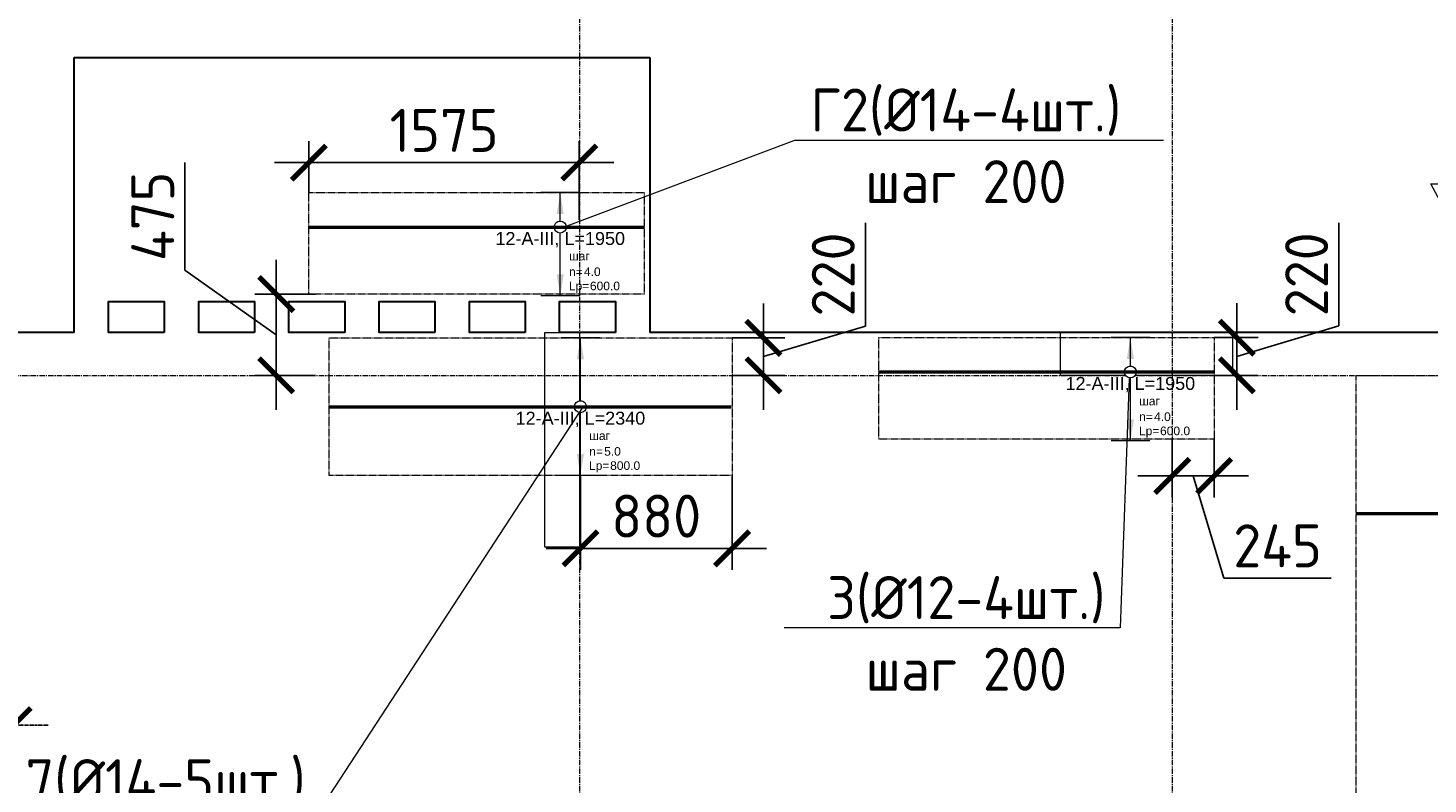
# Model space of a CAD drawing. Header units: millimetres. Extents: x -5898314 to 1055204, y -720802 to 1562611.
# Tile 289 of 362: x 13483 to 21628, y -30981 to -26584. Entities that reach past the tile are written whole.
import ezdxf
from ezdxf import colors
from ezdxf.entities.mleader import LeaderData, LeaderLine
from ezdxf.enums import TextEntityAlignment as Align
from ezdxf.math import Vec2, Vec3

# ---------------------------------------------------------------- set-up
doc = ezdxf.new("R2010")
doc.units = ezdxf.units.MM
doc.set_wipeout_variables(frame=1)
for name, pattern in [('01 Штриховая _4 мм_', [6, 3.5, -2.5]), ('______5', [1100, 800, -100, 100, -100]), ('CENTER2', [28.575, 19.05, -3.175, 3.175, -3.175]), ('DASHED', [7, 5, -2, 0]), ('GOST2.303 4', [7, 5, -2, 0]), ('осевая', [50.8, 31.75, -6.35, 6.35, -6.35])]:
    doc.linetypes.add(name, pattern=pattern)
for name, color, linetype, lineweight in [('907Сл Осевые', 1, 'Continuous', 0), ('АрмСтер', 2, 'Continuous', 50), ('контур распр. стерхней', 2, 'GOST2.303 4', 20), ('Осевая', 10, 'CENTER2', 20), ('Оси', 40, '______5', 18), ('Перекрытие ж_бетон', 1, 'Continuous', 30), ('подоснова', 151, 'Continuous', 5), ('РАЗМЕРЫ', 1, 'Continuous', 9)]:
    doc.layers.add(name, color=color, linetype=linetype, lineweight=lineweight)
doc.layers.add('АрмСтер_атрибуты', color=2, linetype='Continuous', lineweight=0, plot=False)
doc.layers.add('Колонна_ бетон', color=7, linetype='Continuous', lineweight=50, true_color=0xb4b496)
doc.styles.add('GOST-2.304_Type-B', font='GOST_Common.ttf')
doc.styles.get("Standard").update_dxf_attribs({"font": 'arial.ttf'})
doc.styles.add('Аннотативный', font='arial.ttf')
doc.dimstyles.new('СПДС', dxfattribs={"dimscale": 100, "dimtxt": 2.5, "dimasz": 2, "dimexe": 1.25, "dimexo": 0, "dimtad": 1, "dimdec": 0, "dimrnd": 5, "dimtxsty": 'GOST-2.304_Type-B', "dimblk": 'ARCHTICK', "dimcen": 2.5, "dimdle": 2, "dimclrd": 1, "dimclre": 1, "dimclrt": 1, "dimadec": 0, "dimazin": 2, "dimtfac": 0.75, "dimtdec": 0, "dimtmove": 1, "dimatfit": 3, "dimfxl": 1, "dimtfillclr": 256, "dimtolj": 1, "dimarcsym": 1})

# ---------------------------------------------------------------- blocks, each defined once
blk = doc.blocks.new('подложка стн 1-го этажа')
at = {"layer": 'Колонна_ бетон', "color": 252, "linetype": 'DASHED', "lineweight": 0, "ltscale": 0.5, "true_color": 0x939598, "transparency": 33554687}
for points, elevation in [([(21193.9, 26361.8), (21393.9, 26361.8), (21393.9, 25111.8), (21193.9, 25111.8)], -560), ([(21193.9, 26361.8), (21393.9, 26361.8), (21393.9, 25111.8), (21193.9, 25111.8)], -560), ([(24193.8, 26361.8), (25193.8, 26361.8), (25193.8, 26111.8), (24193.8, 26111.8)], -360), ([(24193.8, 26361.8), (25193.8, 26361.8), (25193.8, 26111.8), (24193.8, 26111.8)], -360), ([(24193.9, 26361.8), (25193.9, 26361.8), (25193.9, 26111.8), (24193.9, 26111.8)], -560), ([(24193.9, 26361.8), (25193.9, 26361.8), (25193.9, 26111.8), (24193.9, 26111.8)], -560)]:
    blk.add_lwpolyline(points, close=True, dxfattribs=dict(at, elevation=elevation))
blk = doc.blocks.new('оси блок 2')
at = {"layer": 'Оси', "color": 16, "linetype": 'осевая', "lineweight": 0, "transparency": 33554687}
for p, q in [((-72354.7, -322543), (-72354.7, -347914.1)), ((-68904.7, -322543), (-68904.7, -347914.1)), ((-89822.3, -326301.3), (-37238.5, -326301.3))]:
    blk.add_line(p, q, dxfattribs=at)
blk = doc.blocks.new('_None')
blk = doc.blocks.new('*U1301')
at = {"layer": 'РАЗМЕРЫ'}
for p, q in [((112.5, 800), (-112.5, 800)), ((112.5, -5600), (-112.5, -5600))]:
    blk.add_line(p, q, dxfattribs=at)
at = {"layer": 'РАЗМЕРЫ', "ltscale": 15}
blk.add_line((0, -5600), (0, 800), dxfattribs=at)
at = {"layer": 'РАЗМЕРЫ'}
for points in [[(0, 800), (20.9, 674.8), (-20.9, 674.8)], [(0, -5600), (20.9, -5474.8), (-20.9, -5474.8)]]:
    blk.add_solid(points, dxfattribs=at)
at = {"layer": 'АрмСтер_атрибуты', "color": 215, "ltscale": 15, "style": 'Аннотативный'}
for s, p in [('шаг', (51.4, -194.2)), ('Lр=', (50.2, -367.8)), ('n=', (51.4, -285.1))]:
    blk.add_text(s, height=50, dxfattribs=at).set_placement(p)
at = {"layer": 'АрмСтер_атрибуты', "style": 'Аннотативный', "flags": 8}
blk.add_attdef('ПОЗ', (110, 29.6), '', height=75, dxfattribs=at)
at = {"layer": 'АрмСтер_атрибуты', "flags": 9}
for tag, p in [('МАССА', (-1033.5, -210.5)), ('ОБОЗНАЧЕНИЕ', (-1033.5, -324.4))]:
    blk.add_attdef(tag, p, '', height=75, dxfattribs=at)
at = {"layer": 'АрмСтер_атрибуты', "color": 215, "style": 'Аннотативный'}
for tag, p, flags in [('ШАГ', (190.9, -194.2), 10), ('КОЛ', (138, -285.1), 8), ('ШИРИНА', (172.9, -367.8), 8)]:
    blk.add_attdef(tag, p, '', height=50, dxfattribs=dict(at, flags=flags))
at = {"linetype": 'Continuous', "lineweight": 0}
blk.add_wipeout([(35, 0), (28.3, 20.6), (10.8, 33.3), (-10.8, 33.3), (-28.3, 20.6), (-35, 0), (-28.3, -20.6), (-10.8, -33.3), (10.8, -33.3), (28.3, -20.6)], dxfattribs=at)
at = {"color": 0, "linetype": 'ByBlock', "lineweight": -2, "ltscale": 100}
blk.add_line((-1462.5, 0), (487.5, 0), dxfattribs=at)
at = {"layer": 'РАЗМЕРЫ'}
blk.add_circle((0, 0), 35, dxfattribs=at)
at = {"layer": 'АрмСтер_атрибуты', "style": 'Аннотативный', "flags": 8}
blk.add_attdef('НАИМЕНОВАНИЕ', text='', height=75, dxfattribs=at).set_placement((0, -29.3), align=Align.TOP_CENTER)
blk = doc.blocks.new('*U1025')
at = {"layer": 'РАЗМЕРЫ'}
for p, q in [((112.5, 400), (-112.5, 400)), ((112.5, -400), (-112.5, -400))]:
    blk.add_line(p, q, dxfattribs=at)
at = {"layer": 'РАЗМЕРЫ', "ltscale": 15}
blk.add_line((0, -400), (0, 400), dxfattribs=at)
at = {"layer": 'РАЗМЕРЫ'}
for points in [[(0, 400), (20.9, 274.8), (-20.9, 274.8)], [(0, -400), (20.9, -274.8), (-20.9, -274.8)]]:
    blk.add_solid(points, dxfattribs=at)
at = {"layer": 'АрмСтер_атрибуты', "color": 215, "ltscale": 15, "style": 'Аннотативный'}
for s, p in [('шаг', (51.4, -194.2)), ('Lр=', (50.2, -367.8)), ('n=', (51.4, -285.1))]:
    blk.add_text(s, height=50, dxfattribs=at).set_placement(p)
at = {"layer": 'АрмСтер_атрибуты', "style": 'Аннотативный', "flags": 8}
blk.add_attdef('ПОЗ', (110, 29.6), '', height=75, dxfattribs=at)
at = {"layer": 'АрмСтер_атрибуты', "color": 215, "style": 'Аннотативный'}
for tag, p, flags in [('ШАГ', (190.9, -194.2), 10), ('КОЛ', (138, -285.1), 8), ('ШИРИНА', (172.9, -367.8), 8)]:
    blk.add_attdef(tag, p, '', height=50, dxfattribs=dict(at, flags=flags))
at = {"layer": 'АрмСтер_атрибуты', "flags": 9}
for tag, p in [('МАССА', (-1033.5, -810.5)), ('ОБОЗНАЧЕНИЕ', (-1033.5, -924.4))]:
    blk.add_attdef(tag, p, '', height=75, dxfattribs=at)
at = {"linetype": 'Continuous', "lineweight": 0}
blk.add_wipeout([(35, 0), (28.3, 20.6), (10.8, 33.3), (-10.8, 33.3), (-28.3, 20.6), (-35, 0), (-28.3, -20.6), (-10.8, -33.3), (10.8, -33.3), (28.3, -20.6)], dxfattribs=at)
at = {"color": 0, "linetype": 'ByBlock', "lineweight": -2, "ltscale": 100}
blk.add_line((-1462.5, 0), (877.5, 0), dxfattribs=at)
at = {"layer": 'РАЗМЕРЫ'}
blk.add_circle((0, 0), 35, dxfattribs=at)
at = {"layer": 'АрмСтер_атрибуты', "style": 'Аннотативный', "flags": 8}
blk.add_attdef('НАИМЕНОВАНИЕ', text='', height=75, dxfattribs=at).set_placement((0, -29.3), align=Align.TOP_CENTER)
blk = doc.blocks.new('*U106')
at = {"layer": 'РАЗМЕРЫ'}
for p, q in [((112.5, 200), (-112.5, 200)), ((112.5, -400), (-112.5, -400))]:
    blk.add_line(p, q, dxfattribs=at)
at = {"layer": 'РАЗМЕРЫ', "ltscale": 15}
blk.add_line((0, -400), (0, 200), dxfattribs=at)
at = {"layer": 'РАЗМЕРЫ'}
for points in [[(0, 200), (20.9, 74.8), (-20.9, 74.8)], [(0, -400), (20.9, -274.8), (-20.9, -274.8)]]:
    blk.add_solid(points, dxfattribs=at)
at = {"layer": 'АрмСтер_атрибуты', "color": 215, "ltscale": 15, "style": 'Аннотативный'}
for s, p in [('шаг', (51.4, -194.2)), ('Lр=', (50.2, -367.8)), ('n=', (51.4, -285.1))]:
    blk.add_text(s, height=50, dxfattribs=at).set_placement(p)
at = {"layer": 'АрмСтер_атрибуты', "style": 'Аннотативный', "flags": 8}
blk.add_attdef('ПОЗ', (110, 29.6), '', height=75, dxfattribs=at)
at = {"layer": 'АрмСтер_атрибуты', "color": 215, "style": 'Аннотативный'}
for tag, p, flags in [('ШАГ', (190.9, -194.2), 10), ('КОЛ', (138, -285.1), 8), ('ШИРИНА', (172.9, -367.8), 8)]:
    blk.add_attdef(tag, p, '', height=50, dxfattribs=dict(at, flags=flags))
at = {"layer": 'АрмСтер_атрибуты', "flags": 9}
for tag, p in [('МАССА', (-1033.5, -1010.5)), ('ОБОЗНАЧЕНИЕ', (-1033.5, -1124.4))]:
    blk.add_attdef(tag, p, '', height=75, dxfattribs=at)
at = {"linetype": 'Continuous', "lineweight": 0}
blk.add_wipeout([(35, 0), (28.3, 20.6), (10.8, 33.3), (-10.8, 33.3), (-28.3, 20.6), (-35, 0), (-28.3, -20.6), (-10.8, -33.3), (10.8, -33.3), (28.3, -20.6)], dxfattribs=at)
at = {"color": 0, "linetype": 'ByBlock', "lineweight": -2, "ltscale": 100}
blk.add_line((-1462.5, 0), (487.5, 0), dxfattribs=at)
at = {"layer": 'РАЗМЕРЫ'}
blk.add_circle((0, 0), 35, dxfattribs=at)
at = {"layer": 'АрмСтер_атрибуты', "style": 'Аннотативный', "flags": 8}
blk.add_attdef('НАИМЕНОВАНИЕ', text='', height=75, dxfattribs=at).set_placement((0, -29.3), align=Align.TOP_CENTER)
blk = doc.blocks.new('_ArchTick')
at = {"color": 0, "linetype": 'ByBlock', "const_width": 0.15}
blk.add_lwpolyline([(-0.5, -0.5), (0.5, 0.5)], dxfattribs=at)
blk = doc.blocks.new('*D1358')
at = {"layer": '907Сл Осевые', "color": 1, "lineweight": -2, "transparency": 16777216}
for p, q in [((18355.4, -28317.3), (18355.4, -27717.3)), ((17761.7, -28804.3), (17761.7, -28186.5)), ((17761.7, -28495.4), (18355.4, -28317.3)), ((17578.8, -28386.5), (17886.7, -28386.5)), ((17578.8, -28604.3), (17886.7, -28604.3))]:
    blk.add_line(p, q, dxfattribs=at)
at = {"layer": 'DEFPOINTS', "color": 0, "lineweight": 0, "transparency": 16777216}
for p in [(17578.8, -28386.5), (17761.7, -28386.5), (17578.8, -28604.3, 200)]:
    blk.add_point(p, dxfattribs=at)
at = {"layer": '907Сл Осевые', "color": 1, "lineweight": -2, "transparency": 16777216, "xscale": 200, "yscale": 200, "zscale": 200}
for p, rotation in [((17761.7, -28386.5), 90), ((17761.7, -28604.3), 270)]:
    blk.add_blockref('_ArchTick', p, dxfattribs=dict(at, rotation=rotation))
at = {"layer": '907Сл Осевые', "color": 1, "lineweight": 0, "transparency": 16777216, "insert": (18167.9, -28017.3), "char_height": 250, "attachment_point": 5, "rotation": 90, "style": 'GOST-2.304_Type-B'}
blk.add_mtext('\\A1;220', dxfattribs=at)
blk = doc.blocks.new('*D1359')
at = {"layer": '907Сл Осевые', "color": 1, "lineweight": -2, "transparency": 16777216}
for p, q in [((21109.5, -28316.3), (21109.5, -27716.3)), ((20515.8, -28804.3), (20515.8, -28184.6)), ((20515.8, -28494.4), (21109.5, -28316.3)), ((20384, -28384.6), (20640.8, -28384.6)), ((20384, -28604.3), (20640.8, -28604.3))]:
    blk.add_line(p, q, dxfattribs=at)
at = {"layer": 'DEFPOINTS', "color": 0, "lineweight": 0, "transparency": 16777216}
for p in [(20384, -28384.6), (20515.8, -28384.6), (20384, -28604.3)]:
    blk.add_point(p, dxfattribs=at)
at = {"layer": '907Сл Осевые', "color": 1, "lineweight": -2, "transparency": 16777216, "xscale": 200, "yscale": 200, "zscale": 200}
for p, rotation in [((20515.8, -28384.6), 90), ((20515.8, -28604.3), 270)]:
    blk.add_blockref('_ArchTick', p, dxfattribs=dict(at, rotation=rotation))
at = {"layer": '907Сл Осевые', "color": 1, "lineweight": 0, "transparency": 16777216, "insert": (20922, -28016.3), "char_height": 250, "attachment_point": 5, "rotation": 90, "style": 'GOST-2.304_Type-B'}
blk.add_mtext('\\A1;220', dxfattribs=at)
blk = doc.blocks.new('*D1419')
at = {"layer": '907Сл Осевые', "color": 1, "lineweight": -2, "transparency": 16777216}
for p, q in [((15116.8, -27541.5), (15116.8, -27241.7)), ((16690.4, -27699.4), (16690.4, -27241.7)), ((16890.4, -27366.7), (14916.8, -27366.7))]:
    blk.add_line(p, q, dxfattribs=at)
at = {"layer": 'DEFPOINTS', "color": 0, "lineweight": 0, "transparency": 16777216}
for p in [(15116.8, -27366.7), (15116.8, -27541.5, -43150), (16690.4, -27699.4, 200)]:
    blk.add_point(p, dxfattribs=at)
at = {"layer": '907Сл Осевые', "color": 1, "lineweight": -2, "transparency": 16777216, "xscale": 200, "yscale": 200, "zscale": 200, "rotation": 180}
blk.add_blockref('_ArchTick', (15116.8, -27366.7), dxfattribs=at)
at = {"layer": '907Сл Осевые', "color": 1, "lineweight": -2, "transparency": 16777216, "xscale": 200, "yscale": 200, "zscale": 200}
blk.add_blockref('_ArchTick', (16690.4, -27366.7), dxfattribs=at)
at = {"layer": '907Сл Осевые', "color": 1, "lineweight": 0, "transparency": 16777216, "insert": (15903.6, -27179.2), "char_height": 250, "attachment_point": 5, "style": 'GOST-2.304_Type-B'}
blk.add_mtext('\\A1;1575', dxfattribs=at)
blk = doc.blocks.new('*D1420')
at = {"layer": '907Сл Осевые', "color": 1, "lineweight": -2, "transparency": 16777216}
for p, q in [((14395.9, -27991.7), (14395.9, -27366.7)), ((14927.1, -28804.3), (14927.1, -27931.6)), ((14927.1, -28367.9), (14395.9, -27991.7)), ((15155, -28131.6), (14802.1, -28131.6)), ((15155, -28604.3), (14802.1, -28604.3))]:
    blk.add_line(p, q, dxfattribs=at)
at = {"layer": 'DEFPOINTS', "color": 0, "lineweight": 0, "transparency": 16777216}
for p in [(14927.1, -28131.6), (15155, -28131.6, -43150), (15155, -28604.3, 200)]:
    blk.add_point(p, dxfattribs=at)
at = {"layer": '907Сл Осевые', "color": 1, "lineweight": -2, "transparency": 16777216, "xscale": 200, "yscale": 200, "zscale": 200}
for p, rotation in [((14927.1, -28131.6), 90), ((14927.1, -28604.3), 270)]:
    blk.add_blockref('_ArchTick', p, dxfattribs=dict(at, rotation=rotation))
at = {"layer": '907Сл Осевые', "color": 1, "lineweight": 0, "transparency": 16777216, "insert": (14208.4, -27679.2), "char_height": 250, "attachment_point": 5, "rotation": 90, "style": 'GOST-2.304_Type-B'}
blk.add_mtext('\\A1;475', dxfattribs=at)
blk = doc.blocks.new('*D1423')
at = {"layer": '907Сл Осевые', "color": 1, "lineweight": -2, "transparency": 16777216}
for p, q in [((20140.4, -28974.7), (20140.4, -29314.6)), ((20383.9, -28974.7), (20383.9, -29314.6)), ((19940.4, -29189.6), (20583.9, -29189.6)), ((20262.2, -29189.6), (20440.3, -29783.4)), ((20440.3, -29783.4), (21065.3, -29783.4))]:
    blk.add_line(p, q, dxfattribs=at)
at = {"layer": 'DEFPOINTS', "color": 0, "lineweight": 0, "transparency": 16777216}
for p in [(20140.4, -28974.7, 200), (20383.9, -28974.7), (20383.9, -29189.6)]:
    blk.add_point(p, dxfattribs=at)
at = {"layer": '907Сл Осевые', "color": 1, "lineweight": -2, "transparency": 16777216, "xscale": 200, "yscale": 200, "zscale": 200, "rotation": 180}
blk.add_blockref('_ArchTick', (20140.4, -29189.6), dxfattribs=at)
at = {"layer": '907Сл Осевые', "color": 1, "lineweight": -2, "transparency": 16777216, "xscale": 200, "yscale": 200, "zscale": 200}
blk.add_blockref('_ArchTick', (20383.9, -29189.6), dxfattribs=at)
at = {"layer": '907Сл Осевые', "color": 1, "lineweight": 0, "transparency": 16777216, "insert": (20752.8, -29595.9), "char_height": 250, "attachment_point": 5, "style": 'GOST-2.304_Type-B'}
blk.add_mtext('\\A1;245', dxfattribs=at)
blk = doc.blocks.new('*D1429')
at = {"layer": '907Сл Осевые', "color": 1, "lineweight": -2, "transparency": 16777216}
for p, q in [((16696.8, -29186.5), (16696.8, -29735.6)), ((17578.8, -29186.5), (17578.8, -29735.6)), ((16496.8, -29610.6), (17778.8, -29610.6))]:
    blk.add_line(p, q, dxfattribs=at)
at = {"layer": 'DEFPOINTS', "color": 0, "lineweight": 0, "transparency": 16777216}
for p in [(16696.8, -29186.5), (17578.8, -29186.5), (17578.8, -29610.6)]:
    blk.add_point(p, dxfattribs=at)
at = {"layer": '907Сл Осевые', "color": 1, "lineweight": -2, "transparency": 16777216, "xscale": 200, "yscale": 200, "zscale": 200, "rotation": 180}
blk.add_blockref('_ArchTick', (16696.8, -29610.6), dxfattribs=at)
at = {"layer": '907Сл Осевые', "color": 1, "lineweight": -2, "transparency": 16777216, "xscale": 200, "yscale": 200, "zscale": 200}
blk.add_blockref('_ArchTick', (17578.8, -29610.6), dxfattribs=at)
at = {"layer": '907Сл Осевые', "color": 1, "lineweight": 0, "transparency": 16777216, "insert": (17137.8, -29423.1), "char_height": 250, "attachment_point": 5, "style": 'GOST-2.304_Type-B'}
blk.add_mtext('\\A1;880', dxfattribs=at)
blk = doc.blocks.new('*D1432')
at = {"layer": 'DEFPOINTS', "color": 0, "lineweight": 0, "transparency": 16777216}
for p in [(12090.7, -30183.7), (13399.3, -30183.7), (13399.3, -30638.6)]:
    blk.add_point(p, dxfattribs=at)
at = {"layer": 'Осевая', "color": 1, "lineweight": -2, "transparency": 16777216}
for p, q in [((12090.7, -30183.7), (12090.7, -30763.6)), ((13399.3, -30183.7), (13399.3, -30763.6)), ((11890.7, -30638.6), (13599.3, -30638.6))]:
    blk.add_line(p, q, dxfattribs=at)
at = {"layer": 'Осевая', "color": 1, "lineweight": -2, "transparency": 16777216, "xscale": 200, "yscale": 200, "zscale": 200, "rotation": 180}
blk.add_blockref('_ArchTick', (12090.7, -30638.6), dxfattribs=at)
at = {"layer": 'Осевая', "color": 1, "lineweight": -2, "transparency": 16777216, "xscale": 200, "yscale": 200, "zscale": 200}
blk.add_blockref('_ArchTick', (13399.3, -30638.6), dxfattribs=at)
at = {"layer": 'Осевая', "color": 1, "lineweight": 0, "transparency": 16777216, "insert": (12745, -30451.1), "char_height": 250, "attachment_point": 5, "style": 'GOST-2.304_Type-B'}
blk.add_mtext('\\A1;1310', dxfattribs=at)

msp = doc.modelspace()

# ---------------------------------------------------------------- linework, layer by layer
at = {"layer": 'контур распр. стерхней', "linetype": '01 Штриховая _4 мм_'}
for points, elevation in [([(17066.76, -28131.58), (15116.76, -28131.58), (15116.77, -27541.46), (17066.77, -27541.46)], -43150), ([(23160.89, -35010.7), (21210.89, -35010.7), (21210.9, -28605.09), (23160.9, -28605.09)], 43150)]:
    msp.add_lwpolyline(points, close=True, dxfattribs=dict(at, elevation=elevation))
for points in [[(17578.82, -29186.51), (15234.27, -29186.51), (15234.28, -28386.51), (17578.83, -28386.51)], [(20383.95, -28974.69), (18433.95, -28974.69), (18433.96, -28384.57), (20383.96, -28384.57)]]:
    msp.add_lwpolyline(points, close=True, dxfattribs=at)
at = {"layer": 'Перекрытие ж_бетон'}
for p, q in [((13750.67, -26754.44), (17100.67, -26754.44)), ((13750.67, -28354.44), (13750.67, -26754.44)), ((17100.67, -26754.44), (17100.67, -28354.44))]:
    msp.add_line(p, q, dxfattribs=at)
for points, elevation in [([(14275.65, -28354.44), (13950.65, -28354.44), (13950.65, -28174.44), (14275.65, -28174.44)], 0.02), ([(14800.73, -28354.44), (14475.73, -28354.44), (14475.73, -28174.44), (14800.73, -28174.44)], -0.07), ([(15325.63, -28354.44), (15000.63, -28354.44), (15000.63, -28174.44), (15325.63, -28174.44)], 0.04), ([(15850.61, -28354.44), (15525.61, -28354.44), (15525.61, -28174.44), (15850.61, -28174.44)], 0.05), ([(16375.6, -28354.44), (16050.6, -28354.44), (16050.6, -28174.44), (16375.6, -28174.44)], 0.07), ([(16900.59, -28354.44), (16575.59, -28354.44), (16575.59, -28174.44), (16900.59, -28174.44)], 0.09)]:
    msp.add_lwpolyline(points, close=True, dxfattribs=dict(at, elevation=elevation))
for points in [[(13750.67, -28354.44), (13750.67, -28354.44), (3090.67, -28354.44), (3090.67, -45254.44)], [(23190.67, -28354.44), (17100.67, -28354.44)]]:
    msp.add_lwpolyline(points, dxfattribs=at)

# ---------------------------------------------------------------- block references
msp.add_blockref('подложка стн 1-го этажа', (-4703.26, -54716.23, 560), dxfattribs=at)
at = {"layer": 'подоснова', "color": 6, "ltscale": 0.3}
msp.add_blockref('оси блок 2', (89045.38, 297696.88), dxfattribs=at)

# ---------------------------------------------------------------- dimensions: what is measured, and where the dimension line sits
at = {"layer": 'Осевая', "color": 4, "lineweight": 0}
dim = msp.add_linear_dim(base=(13399.33, -30638.64), p1=(12090.67, -30183.69), p2=(13399.33, -30183.7), dimstyle='СПДС', override={"dimtxt": 2.5}, dxfattribs=at)
dim.commit()
dim.dimension.update_dxf_attribs({"geometry": '*D1432', "text_midpoint": (12745, -30451.14)})

# ---------------------------------------------------------------- leaders
at = {"layer": 'подоснова', "color": 2, "lineweight": 0, "ltscale": 0.3}
ml = msp.add_multileader_mtext('Standard', dxfattribs=at)
ml.set_content('Г2(%%C14-4шт.)\\Pшаг 200', color=2, style='GOST-2.304_Type-B')
ml.set_leader_properties(color=256, linetype='ByLayer', lineweight=15)
ml.set_arrow_properties(name='NONE')
ml.build(insert=Vec2(0, 0))
ml.multileader.update_dxf_attribs({"text_left_attachment_type": 6, "text_right_attachment_type": 6, "dogleg_length": 0.1, "arrow_head_size": 18})
ctx = ml.context
ctx.base_point, ctx.char_height, ctx.arrow_head_size, ctx.landing_gap_size, ctx.plane_origin = Vec3(17944.15, -27235.62), 250, 18, 20, Vec3(8662.45, -22504.07)
ctx.left_attachment, ctx.right_attachment, ctx.text_align_type = 6, 6, 1
notes = []
notes.append((ctx, [(0, (1, 1, 0), (17944.05, -27235.62), (1, 0), 0.1, [(0, [(16587.78, -27745.94)], 0, [])])]))
ctx.mtext.insert, ctx.mtext.alignment, ctx.mtext.flow_direction = Vec3(18939.15, -26935.62), 2, 5
ml = msp.add_multileader_mtext('Standard', dxfattribs=at)
ml.set_content('Г1(%%C12-33шт.)\\Pшаг 200', color=2, style='GOST-2.304_Type-B')
ml.set_leader_properties(color=256, linetype='ByLayer', lineweight=15)
ml.set_arrow_properties(name='NONE')
ml.build(insert=Vec2(0, 0))
ml.multileader.update_dxf_attribs({"text_left_attachment_type": 6, "text_right_attachment_type": 6, "dogleg_length": 0.1, "arrow_head_size": 18})
ctx = ml.context
ctx.base_point, ctx.char_height, ctx.arrow_head_size, ctx.landing_gap_size, ctx.plane_origin = Vec3(21644.33, -27490.36), 250, 18, 20, Vec3(12902.03, -22758.81)
ctx.left_attachment, ctx.right_attachment, ctx.text_align_type = 6, 6, 1
notes.append((ctx, [(0, (1, 1, 0), (21644.23, -27490.36), (1, 0), 0.1, [(0, [(22673.4, -29408.31)], 0, [])])]))
ctx.mtext.insert, ctx.mtext.alignment, ctx.mtext.flow_direction = Vec3(22676.83, -27190.36), 2, 5
at = {"layer": 'подоснова', "color": 4, "lineweight": 0, "ltscale": 0.3}
ml = msp.add_multileader_mtext('Standard', dxfattribs=at)
ml.set_content('3(%%C12-4шт.)\\Pшаг 200', color=4, style='GOST-2.304_Type-B')
ml.set_leader_properties(color=256, linetype='ByLayer', lineweight=15)
ml.set_arrow_properties(name='NONE')
ml.build(insert=Vec2(0, 0))
ml.multileader.update_dxf_attribs({"text_left_attachment_type": 6, "text_right_attachment_type": 6, "dogleg_length": 0.1, "arrow_head_size": 18})
ctx = ml.context
ctx.base_point, ctx.char_height, ctx.arrow_head_size, ctx.landing_gap_size, ctx.plane_origin = Vec3(18046.98, -30072.01, 43150), 250, 18, 20, Vec3(10007.07, -25340.47, 43150)
ctx.left_attachment, ctx.right_attachment, ctx.text_align_type = 6, 6, 1
notes.append((ctx, [(1, (1, 1, 0), (19837.08, -30072.01, 43150), (-1, 0), 0.1, [(0, [(19889.24, -28622.74, 43150)], 0, [])])]))
ctx.mtext.insert, ctx.mtext.alignment, ctx.mtext.flow_direction = Vec3(18941.98, -29772.01, 43150), 2, 5
for ctx, leaders in notes:
    for number, flags, end, landing, length, lines in leaders:
        leader = LeaderData()
        leader.index, (leader.has_last_leader_line, leader.has_dogleg_vector, leader.attachment_direction) = number, flags
        leader.last_leader_point, leader.dogleg_vector, leader.dogleg_length = Vec3(end), Vec3(landing), length
        for number, points, colour, breaks in lines:
            line = LeaderLine()
            line.index, line.vertices, line.color, line.breaks = number, Vec3.list(points), colors.encode_raw_color(colour), breaks
            leader.lines.append(line)
        ctx.leaders.append(leader)

# ---------------------------------------------------------------- next in the draw order: block references
at = {"layer": 'АрмСтер', "ltscale": 15}
ref = msp.add_blockref('*U106', (16579.27, -27741.46, -43150), dxfattribs=at)
ref.add_attrib('НАИМЕНОВАНИЕ', '12-A-III, L=1950', dxfattribs={"layer": 'АрмСтер_атрибуты', "height": 75, "style": 'Аннотативный', "flags": 8}).set_placement((16579.27, -27770.8, -43150), align=Align.TOP_CENTER)
ref.add_attrib('КОЛ', '4.0', (16717.32, -28026.58, -43150), dxfattribs={"layer": 'АрмСтер_атрибуты', "color": 215, "height": 50, "style": 'Аннотативный', "flags": 8})
ref.add_attrib('ШИРИНА', '600.0', (16752.16, -28109.26, -43150), dxfattribs={"layer": 'АрмСтер_атрибуты', "color": 215, "height": 50, "style": 'Аннотативный', "flags": 8})
ref = msp.add_blockref('*U1025', (16696.78, -28786.51), dxfattribs=at)
ref.add_attrib('НАИМЕНОВАНИЕ', '12-A-III, L=2340', dxfattribs={"layer": 'АрмСтер_атрибуты', "height": 75, "style": 'Аннотативный', "flags": 8}).set_placement((16696.78, -28815.85), align=Align.TOP_CENTER)
ref.add_attrib('КОЛ', '5.0', (16834.83, -29071.64), dxfattribs={"layer": 'АрмСтер_атрибуты', "color": 215, "height": 50, "style": 'Аннотативный', "flags": 8})
ref.add_attrib('ШИРИНА', '800.0', (16869.66, -29154.31), dxfattribs={"layer": 'АрмСтер_атрибуты', "color": 215, "height": 50, "style": 'Аннотативный', "flags": 8})
ref = msp.add_blockref('*U106', (19896.46, -28584.57), dxfattribs=at)
ref.add_attrib('НАИМЕНОВАНИЕ', '12-A-III, L=1950', dxfattribs={"layer": 'АрмСтер_атрибуты', "height": 75, "style": 'Аннотативный', "flags": 8}).set_placement((19896.46, -28613.91), align=Align.TOP_CENTER)
ref.add_attrib('КОЛ', '4.0', (20034.5, -28869.7), dxfattribs={"layer": 'АрмСтер_атрибуты', "color": 215, "height": 50, "style": 'Аннотативный', "flags": 8})
ref.add_attrib('ШИРИНА', '600.0', (20069.34, -28952.37), dxfattribs={"layer": 'АрмСтер_атрибуты', "color": 215, "height": 50, "style": 'Аннотативный', "flags": 8})
ref = msp.add_blockref('*U1301', (22673.4, -29408.31, 43150), dxfattribs=at)
ref.add_attrib('НАИМЕНОВАНИЕ', '12-A-III, L=1950', dxfattribs={"layer": 'АрмСтер_атрибуты', "height": 75, "style": 'Аннотативный', "flags": 8}).set_placement((22673.4, -29437.65, 43150), align=Align.TOP_CENTER)
ref.add_attrib('КОЛ', '33.0', (22811.45, -29693.43, 43150), dxfattribs={"layer": 'АрмСтер_атрибуты', "color": 215, "height": 50, "style": 'Аннотативный', "flags": 8})
ref.add_attrib('ШИРИНА', '6400.0', (22846.29, -29776.11, 43150), dxfattribs={"layer": 'АрмСтер_атрибуты', "color": 215, "height": 50, "style": 'Аннотативный', "flags": 8})

# ---------------------------------------------------------------- next in the draw order: dimensions: what is measured, and where the dimension line sits
at = {"layer": '907Сл Осевые', "lineweight": 0}
dim = msp.add_linear_dim(base=(15116.77, -27366.68), p1=(16690.4, -27699.41, 200), p2=(15116.77, -27541.46, -43150), dimstyle='СПДС', override={"dimtxt": 2.5}, dxfattribs=at)
dim.commit()
dim.dimension.update_dxf_attribs({"geometry": '*D1419', "text_midpoint": (15903.59, -27179.18)})
dim = msp.add_linear_dim(base=(14927.12, -28131.58), p1=(15154.97, -28604.26, 200), p2=(15154.97, -28131.58, -43150), angle=90, dimstyle='СПДС', override={"dimtxt": 2.5}, dxfattribs=at)
dim.commit()
dim.dimension.update_dxf_attribs({"geometry": '*D1420', "text_midpoint": (14395.87, -27929.18), "dimtype": 160})
for base, p1, p2, picture, middle in [((17761.7, -28386.51), (17578.83, -28604.26, 200), (17578.83, -28386.51), '*D1358', (18167.95, -28254.76)), ((20515.75, -28384.57), (20383.95, -28604.26), (20383.96, -28384.57), '*D1359', (20922, -28253.79))]:
    dim = msp.add_linear_dim(base=base, p1=p1, p2=p2, angle=90, dimstyle='СПДС', override={"dimtxt": 2.5}, dxfattribs=at)
    dim.commit()
    dim.dimension.update_dxf_attribs({"geometry": picture, "text_midpoint": middle})
at = {"layer": '907Сл Осевые', "color": 4, "lineweight": 0}
for base, p1, p2, picture, middle in [((20383.95, -29189.65), (20140.4, -28974.69, 200), (20383.95, -28974.69), '*D1423', (20502.8, -29595.9)), ((17578.82, -29610.55), (16696.78, -29186.51), (17578.82, -29186.52), '*D1429', (17137.8, -29423.05))]:
    dim = msp.add_linear_dim(base=base, p1=p1, p2=p2, dimstyle='СПДС', override={"dimtxt": 2.5}, dxfattribs=at)
    dim.commit()
    dim.dimension.update_dxf_attribs({"geometry": picture, "text_midpoint": middle})

# ---------------------------------------------------------------- next in the draw order: leaders
at = {"layer": 'подоснова', "color": 6, "lineweight": 0, "ltscale": 0.3}
ml = msp.add_multileader_mtext('Standard', dxfattribs=at)
ml.set_content('7(%%C14-5шт.)\\Pшаг 200', color=6, style='GOST-2.304_Type-B')
ml.set_leader_properties(color=256, linetype='ByLayer', lineweight=15)
ml.set_arrow_properties(name='NONE')
ml.build(insert=Vec2(0, 0))
ml.multileader.update_dxf_attribs({"text_left_attachment_type": 6, "text_right_attachment_type": 6, "dogleg_length": 0.1, "arrow_head_size": 18})
ctx = ml.context
ctx.base_point, ctx.char_height, ctx.arrow_head_size, ctx.landing_gap_size, ctx.plane_origin = Vec3(13388.7, -31137.01, 43150), 250, 18, 20, Vec3(4345.26, -24392.3, 43150)
ctx.left_attachment, ctx.right_attachment, ctx.text_align_type = 6, 6, 1
notes = []
notes.append((ctx, [(1, (1, 1, 0), (15177.66, -31137.01, 43150), (-1, 0), 0.1, [(0, [(16707.85, -28792.5, 43150)], 0, [])])]))
ctx.mtext.insert, ctx.mtext.alignment, ctx.mtext.flow_direction = Vec3(14283.13, -30837.01, 43150), 2, 5
for ctx, leaders in notes:
    for number, flags, end, landing, length, lines in leaders:
        leader = LeaderData()
        leader.index, (leader.has_last_leader_line, leader.has_dogleg_vector, leader.attachment_direction) = number, flags
        leader.last_leader_point, leader.dogleg_vector, leader.dogleg_length = Vec3(end), Vec3(landing), length
        for number, points, colour, breaks in lines:
            line = LeaderLine()
            line.index, line.vertices, line.color, line.breaks = number, Vec3.list(points), colors.encode_raw_color(colour), breaks
            leader.lines.append(line)
        ctx.leaders.append(leader)

doc.saveas('drawing.dxf')
